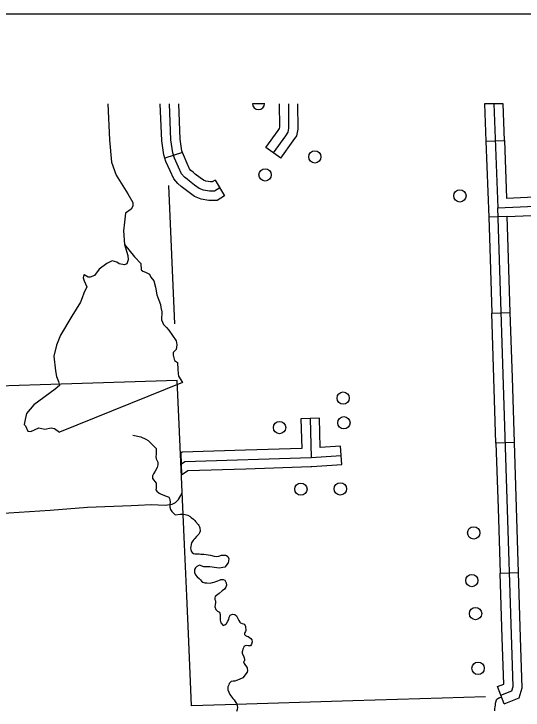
# Model space of a CAD drawing. Extents: x 309348 to 309445, y 336383 to 336484.
# Drawn here: x 309350.24 to 309351.067, y 336402.856 to 336403.988 of the extents above; entities that cross this region are included whole.
import ezdxf

# ---------------------------------------------------------------- set-up
doc = ezdxf.new("R2010")
doc.units = 0
doc.layers.add('R_Annotation', color=7, linetype='Continuous')
doc.layers.add('R_Border Notes', color=7, linetype='Continuous')

msp = doc.modelspace()

# ---------------------------------------------------------------- linework, layer by layer
at = {"layer": 'R_Annotation'}
for p, q in [((309350.6469, 336403.8418), (309350.6269, 336403.8418)), ((309351.0342, 336403.8418), (309351.0042, 336403.8418)), ((309351.0364, 336403.7818), (309351.0342, 336403.8418)), ((309351.0064, 336403.7807), (309351.0364, 336403.7818)), ((309350.6734, 336403.7532), (309350.6489, 336403.7707)), ((309350.5136, 336403.7625), (309350.4849, 336403.7534)), ((309350.5664, 336403.7176), (309350.5818, 336403.6919)), ((309351.0408, 336403.6585), (309351.0108, 336403.6575)), ((309351.0408, 336403.6585), (309351.0109, 336403.6574)), ((309351.0159, 336403.5013), (309351.0458, 336403.5023)), ((309350.7358, 336403.3305), (309350.7058, 336403.3296)), ((309351.0526, 336403.2911), (309351.0226, 336403.2901)), ((309351.0526, 336403.2911), (309351.0526, 336403.2911)), ((309350.5107, 336403.2739), (309350.5117, 336403.2387)), ((309351.0294, 336403.079), (309351.0594, 336403.0799)), ((309351.0362, 336402.8666), (309351.0251, 336402.8945))]:
    msp.add_line(p, q, dxfattribs=at)
for points in [[(309350.3919, 336403.8418), (309350.395, 336403.7831), (309350.3983, 336403.7468), (309350.4059, 336403.7258), (309350.4248, 336403.6955), (309350.4329, 336403.6814), (309350.4329, 336403.6755), (309350.4302, 336403.6706), (309350.421, 336403.6641), (309350.4194, 336403.649), (309350.4177, 336403.6354), (309350.4194, 336403.6131)], [(309350.4849, 336403.7534), (309350.4833, 336403.7586), (309350.4798, 336403.7815), (309350.4773, 336403.8418)], [(309350.5741, 336403.7048), (309350.5655, 336403.6996), (309350.5575, 336403.6997), (309350.5478, 336403.7013), (309350.5403, 336403.7041), (309350.5331, 336403.7094), (309350.5248, 336403.7157), (309350.5209, 336403.719), (309350.5165, 336403.7226), (309350.5119, 336403.728), (309350.5071, 336403.7387), (309350.5007, 336403.7533), (309350.498, 336403.762), (309350.4947, 336403.7829), (309350.4923, 336403.8418)], [(309350.5136, 336403.7625), (309350.5126, 336403.7654), (309350.5097, 336403.7844), (309350.5073, 336403.8418)], [(309350.6489, 336403.7707), (309350.6688, 336403.7984), (309350.671, 336403.8016), (309350.6714, 336403.8034), (309350.671, 336403.8418)], [(309350.6611, 336403.7619), (309350.6811, 336403.7898), (309350.6851, 336403.7956), (309350.6864, 336403.8018), (309350.686, 336403.8418)], [(309350.6734, 336403.7532), (309350.6934, 336403.7812), (309350.6991, 336403.7895), (309350.7014, 336403.8003), (309350.701, 336403.8418)], [(309351.0042, 336403.8418), (309351.0064, 336403.7807), (309351.0064, 336403.7807)], [(309351.0192, 336403.8418), (309351.0254, 336403.6728)], [(309351.0254, 336403.6728), (309351.4126, 336403.69), (309351.4259, 336403.6917), (309351.4364, 336403.6956), (309351.4449, 336403.7012), (309351.4557, 336403.7118), (309351.4678, 336403.7254), (309351.4848, 336403.7401), (309351.5158, 336403.7591), (309351.5337, 336403.7675), (309351.5428, 336403.7735), (309351.5476, 336403.7841), (309351.5506, 336403.7987), (309351.5498, 336403.8418)], [(309351.0064, 336403.7807), (309351.0109, 336403.6574)], [(309351.0364, 336403.7818), (309351.0398, 336403.6885)], [(309350.5664, 336403.7176), (309350.5614, 336403.7147), (309350.5588, 336403.7147), (309350.5516, 336403.7159), (309350.5474, 336403.7174), (309350.5421, 336403.7214), (309350.5341, 336403.7274), (309350.5305, 336403.7305), (309350.5271, 336403.7333), (309350.5247, 336403.7361), (309350.5208, 336403.7448), (309350.5148, 336403.7585), (309350.5136, 336403.7625)], [(309350.5818, 336403.6919), (309350.5695, 336403.6846), (309350.5561, 336403.6847), (309350.544, 336403.6868), (309350.5331, 336403.6907), (309350.524, 336403.6974), (309350.5155, 336403.7039), (309350.5113, 336403.7074), (309350.5059, 336403.7119), (309350.4991, 336403.7199), (309350.4934, 336403.7326), (309350.4866, 336403.748), (309350.4849, 336403.7534)], [(309350.5009, 336403.484), (309350.491, 336403.709)], [(309351.0398, 336403.6885), (309351.1302, 336403.6925)], [(309351.0103, 336403.6751), (309351.0104, 336403.6723)], [(309351.0307, 336402.8805), (309351.0482, 336402.8875), (309351.0503, 336402.8944), (309351.0254, 336403.6728)], [(309351.0109, 336403.6574), (309351.0125, 336403.6069)], [(309351.0408, 336403.6585), (309351.1316, 336403.6625)], [(309351.0425, 336403.6078), (309351.0408, 336403.6585)], [(309350.4194, 336403.6131), (309350.4248, 336403.5952), (309350.4253, 336403.5882), (309350.4232, 336403.5817), (309350.4194, 336403.5801), (309350.4107, 336403.5817), (309350.4069, 336403.5844), (309350.3994, 336403.5866), (309350.3907, 336403.5822), (309350.3783, 336403.5731), (309350.3707, 336403.5628), (309350.3637, 336403.5601), (309350.3604, 336403.5601), (309350.3539, 336403.5639), (309350.3534, 336403.5639), (309350.3523, 336403.559), (309350.3539, 336403.5541), (309350.3583, 336403.5444), (309350.3529, 336403.5341), (309350.3502, 336403.526), (309350.348, 336403.519), (309350.3334, 336403.4963), (309350.315, 336403.4654), (309350.3085, 336403.4492), (309350.3047, 336403.4314), (309350.3069, 336403.4076), (309350.3085, 336403.3984), (309350.3118, 336403.3903), (309350.3134, 336403.3838), (309350.3064, 336403.3778), (309350.2718, 336403.3524), (309350.2599, 336403.3384), (309350.2577, 336403.3286), (309350.2561, 336403.3205), (309350.2582, 336403.3183), (309350.262, 336403.3097), (309350.2669, 336403.3092), (309350.2799, 336403.3151), (309350.2896, 336403.3129), (309350.2999, 336403.3151), (309350.3053, 336403.314), (309350.3139, 336403.3081)], [(309350.4194, 336403.6131), (309350.4356, 336403.5931), (309350.4459, 336403.5822), (309350.4464, 336403.572), (309350.4491, 336403.5698), (309350.4534, 336403.5682), (309350.4599, 336403.5649), (309350.4621, 336403.5601), (309350.467, 336403.5541), (309350.4697, 336403.5438), (309350.4718, 336403.5314), (309350.4751, 336403.5222), (309350.4778, 336403.5152), (309350.4783, 336403.5103), (309350.4799, 336403.5033), (309350.4794, 336403.4903), (309350.4826, 336403.4827), (309350.4875, 336403.4779), (309350.4913, 336403.4735), (309350.5032, 336403.4562), (309350.5043, 336403.4498), (309350.5032, 336403.4422), (309350.4983, 336403.4373), (309350.4983, 336403.433), (309350.5005, 336403.4243), (309350.5053, 336403.4211), (309350.5059, 336403.4097), (309350.5064, 336403.4032), (309350.507, 336403.3989), (309350.5135, 336403.3886)], [(309351.0458, 336403.5023), (309351.0425, 336403.6078)], [(309351.0125, 336403.6069), (309351.0159, 336403.5013)], [(309351.0192, 336403.3957), (309351.0159, 336403.5013)], [(309351.0492, 336403.3967), (309351.0458, 336403.5023)], [(309351.0226, 336403.2901), (309351.0192, 336403.3957)], [(309351.0526, 336403.2911), (309351.0492, 336403.3967)], [(309351.0055, 336402.8777), (309350.9353, 336402.8755), (309350.7903, 336402.8711), (309350.5829, 336402.8649), (309350.5283, 336402.8632), (309350.5239, 336402.9676), (309350.5207, 336403.0422), (309350.5167, 336403.1254), (309350.5076, 336403.3327), (309350.505, 336403.3921), (309350.2822, 336403.3851), (309350.0772, 336403.3786), (309349.9399, 336403.3743)], [(309350.5135, 336403.3886), (309350.3139, 336403.3081)], [(309350.7058, 336403.3296), (309350.7072, 336403.2815)], [(309350.7208, 336403.3301), (309350.7226, 336403.2669)], [(309350.7372, 336403.2829), (309350.7358, 336403.3305)], [(309350.4329, 336403.3033), (309350.4457, 336403.3005), (309350.4537, 336403.2965), (309350.4579, 336403.2943), (309350.4705, 336403.2813), (309350.4709, 336403.276), (309350.4709, 336403.2718), (309350.4703, 336403.2686), (309350.4705, 336403.2646), (309350.4721, 336403.2612), (309350.4731, 336403.259), (309350.4735, 336403.255), (309350.4725, 336403.2504), (309350.4693, 336403.2444), (309350.4665, 336403.2404), (309350.4649, 336403.2372), (309350.4647, 336403.2328), (309350.4707, 336403.225), (309350.4709, 336403.2206), (309350.4707, 336403.2168), (309350.4703, 336403.2144), (309350.4717, 336403.2122), (309350.4755, 336403.2087), (309350.4789, 336403.2073), (309350.4833, 336403.2055), (309350.4867, 336403.2041), (309350.4899, 336403.2029), (309350.4911, 336403.2023), (309350.4925, 336403.1999), (309350.4931, 336403.1977), (309350.4935, 336403.1939), (309350.4927, 336403.1903), (309350.4927, 336403.1863), (309350.4941, 336403.1823), (309350.4963, 336403.1791), (309350.4978, 336403.1773), (309350.5016, 336403.1735), (309350.5094, 336403.1747), (309350.515, 336403.1745), (309350.518, 336403.1739), (309350.5222, 336403.1729), (309350.526, 336403.1707), (309350.5276, 336403.1693), (309350.5314, 336403.1665), (309350.5332, 336403.1645), (309350.5348, 336403.1629), (309350.5388, 336403.1577), (309350.5402, 336403.1561), (309350.541, 336403.1543), (309350.5414, 336403.1525), (309350.5418, 336403.1509), (309350.542, 336403.1489), (309350.542, 336403.1471), (309350.5412, 336403.1443), (309350.5398, 336403.1419), (309350.5362, 336403.1382), (309350.5334, 336403.1352), (309350.532, 336403.1334), (309350.53, 336403.1312), (309350.5278, 336403.1282), (309350.5262, 336403.1194), (309350.5268, 336403.1172), (309350.5274, 336403.1146), (309350.5292, 336403.1124), (309350.5312, 336403.1106), (309350.5336, 336403.1102), (309350.5364, 336403.1104), (309350.5404, 336403.1104), (309350.5432, 336403.1098), (309350.5482, 336403.1098), (309350.5588, 336403.1078), (309350.5646, 336403.1062), (309350.568, 336403.106), (309350.5726, 336403.1062), (309350.5767, 336403.1078), (309350.5803, 336403.1082), (309350.5833, 336403.108), (309350.5851, 336403.1076), (309350.5873, 336403.1058), (309350.5887, 336403.1022), (309350.5875, 336403.0954), (309350.5821, 336403.0886), (309350.573, 336403.0868), (309350.558, 336403.0888), (309350.5482, 336403.0892), (309350.541, 336403.0916), (309350.5366, 336403.0896), (309350.5344, 336403.0874), (309350.533, 336403.085), (309350.5328, 336403.08), (309350.5348, 336403.076), (309350.537, 336403.0727), (309350.5406, 336403.0699), (309350.5424, 336403.0679), (309350.5442, 336403.0659), (309350.5466, 336403.0643), (309350.5498, 336403.0633), (309350.553, 336403.0629), (309350.5584, 336403.0625), (309350.562, 336403.0635), (309350.5648, 336403.0639)], [(309351.056, 336403.1855), (309351.0526, 336403.2911)], [(309350.7072, 336403.2815), (309350.6155, 336403.2785)], [(309350.7721, 336403.2552), (309350.7701, 336403.2851), (309350.7372, 336403.2829)], [(309351.0226, 336403.2901), (309351.026, 336403.1846)], [(309350.6155, 336403.2785), (309350.5127, 336403.2753), (309350.5107, 336403.2739)], [(309350.5116, 336403.2565), (309350.5174, 336403.2604), (309350.7226, 336403.2669), (309350.7711, 336403.2702)], [(309350.5117, 336403.2387), (309350.5221, 336403.2455), (309350.6165, 336403.2485)], [(309350.6165, 336403.2485), (309350.7221, 336403.2519)], [(309350.7221, 336403.2519), (309350.7233, 336403.252), (309350.7721, 336403.2552)], [(309349.9685, 336403.1785), (309349.9794, 336403.1796), (309350.0254, 336403.1802), (309350.0606, 336403.1793), (309350.076, 336403.1778), (309350.0849, 336403.1748), (309350.1042, 336403.1665), (309350.1087, 336403.1662), (309350.125, 336403.1689), (309350.1656, 336403.1719), (309350.2311, 336403.1766), (309350.2987, 336403.1811), (309350.3592, 336403.1858), (309350.4301, 336403.1888), (309350.4413, 336403.1891), (309350.4626, 336403.1902), (309350.4853, 336403.1893), (309350.4965, 336403.191), (309350.5018, 336403.1935), (309350.507, 336403.1987), (309350.5131, 336403.2086)], [(309351.026, 336403.1846), (309351.0294, 336403.079)], [(309351.0594, 336403.0799), (309351.056, 336403.1855)], [(309351.0328, 336402.9734), (309351.0294, 336403.079)], [(309351.0627, 336402.9744), (309351.0594, 336403.0799)], [(309350.5648, 336403.0639), (309350.5674, 336403.0653), (309350.571, 336403.0661), (309350.5734, 336403.0673), (309350.5759, 336403.0683), (309350.5793, 336403.0683), (309350.5821, 336403.0673), (309350.5833, 336403.0651), (309350.5843, 336403.0629), (309350.5847, 336403.0595), (309350.5839, 336403.0561), (309350.5817, 336403.0527), (309350.5779, 336403.0499), (309350.573, 336403.0459), (309350.5666, 336403.0411), (309350.5658, 336403.0385), (309350.5662, 336403.0361), (309350.5668, 336403.0339), (309350.5672, 336403.0313), (309350.5664, 336403.0275), (309350.5658, 336403.0243), (309350.5676, 336403.0195), (309350.5704, 336403.0171), (309350.5736, 336403.0153), (309350.5748, 336403.0115), (309350.5748, 336403.006), (309350.5748, 336403.0024), (309350.5756, 336402.9978), (309350.5793, 336402.9938), (309350.5823, 336402.9946), (309350.5849, 336402.9972), (309350.5869, 336403.0006), (309350.5885, 336403.0036), (309350.5893, 336403.0075), (309350.5911, 336403.0107), (309350.5945, 336403.0123), (309350.5987, 336403.0117), (309350.6013, 336403.0095), (309350.6029, 336403.0063), (309350.6047, 336403.002), (309350.6063, 336402.9992), (309350.6079, 336402.9982), (309350.6103, 336402.9972), (309350.6143, 336402.996), (309350.6155, 336402.992), (309350.6165, 336402.9854), (309350.6159, 336402.9842), (309350.6147, 336402.9822), (309350.6141, 336402.981), (309350.6141, 336402.9792), (309350.6155, 336402.9774), (309350.6181, 336402.9762), (309350.6203, 336402.9758), (309350.6245, 336402.9728), (309350.6263, 336402.9706), (309350.6267, 336402.967), (309350.6255, 336402.9632), (309350.6239, 336402.9606), (309350.6201, 336402.9606), (309350.6171, 336402.961), (309350.6153, 336402.9608), (309350.6131, 336402.9596), (309350.6123, 336402.9576), (309350.6115, 336402.9554), (309350.6109, 336402.9528), (309350.6103, 336402.9508), (309350.6103, 336402.9484), (309350.6125, 336402.9444), (309350.6135, 336402.9414), (309350.6143, 336402.9385), (309350.6143, 336402.9361), (309350.6123, 336402.9345), (309350.6137, 336402.9317), (309350.6183, 336402.9251), (309350.6185, 336402.9237), (309350.6189, 336402.9207), (309350.6183, 336402.9181), (309350.6115, 336402.9085), (309350.6055, 336402.9057), (309350.6013, 336402.9043), (309350.5987, 336402.9035), (309350.5959, 336402.9031), (309350.5927, 336402.9027), (309350.5909, 336402.9011), (309350.5895, 336402.8995), (309350.5885, 336402.8975), (309350.5871, 336402.8939), (309350.5871, 336402.8893), (309350.5901, 336402.8817), (309350.5951, 336402.8751), (309350.5971, 336402.8727), (309350.5989, 336402.8702), (309350.6009, 336402.8668), (309350.6021, 336402.8638), (309350.6027, 336402.8604), (309350.6023, 336402.8572), (309350.6013, 336402.854)], [(309351.0362, 336402.8666), (309351.0604, 336402.8762), (309351.0654, 336402.8924), (309351.0627, 336402.9744)], [(309351.0251, 336402.8945), (309351.0352, 336402.8984), (309351.0328, 336402.9734)], [(309351.0208, 336402.8548), (309351.0209, 336402.8581), (309351.0212, 336402.8613), (309351.0216, 336402.8645), (309351.0221, 336402.8677), (309351.0227, 336402.8709), (309351.0228, 336402.8712), (309351.0229, 336402.8714), (309351.023, 336402.8717), (309351.0231, 336402.872), (309351.0233, 336402.8722), (309351.0234, 336402.8725), (309351.0236, 336402.8728), (309351.0237, 336402.873), (309351.0239, 336402.8732), (309351.0241, 336402.8735), (309351.0242, 336402.8737), (309351.0244, 336402.8739), (309351.0246, 336402.8741), (309351.0248, 336402.8744), (309351.0251, 336402.8746), (309351.0253, 336402.8747), (309351.0255, 336402.8749), (309351.0257, 336402.8751), (309351.026, 336402.8753), (309351.0262, 336402.8754), (309351.0265, 336402.8756), (309351.0267, 336402.8757), (309351.027, 336402.8759), (309351.0273, 336402.876), (309351.0275, 336402.8761), (309351.0278, 336402.8762), (309351.0281, 336402.8763), (309351.0284, 336402.8764), (309351.0287, 336402.8765), (309351.0321, 336402.877)]]:
    msp.add_lwpolyline(points, dxfattribs=at)
for centre in [(309350.7284, 336403.7554), (309350.6476, 336403.7261), (309350.964, 336403.6919), (309350.7744, 336403.3634), (309350.6711, 336403.3153), (309350.7756, 336403.3232), (309350.7058, 336403.2153), (309350.7698, 336403.2158), (309350.9864, 336403.1442), (309350.9834, 336403.0667), (309350.9894, 336403.013), (309350.9935, 336402.9241)]:
    msp.add_circle(centre, 0.01, dxfattribs=at)
msp.add_arc((309350.6369, 336403.8422), 0.01, 182.2308, 357.7692, dxfattribs=at)
at = {"layer": 'R_Border Notes'}
msp.add_line((309347.6607, 336403.9877), (309356.3641, 336403.9877), dxfattribs=at)

doc.saveas('drawing.dxf')
